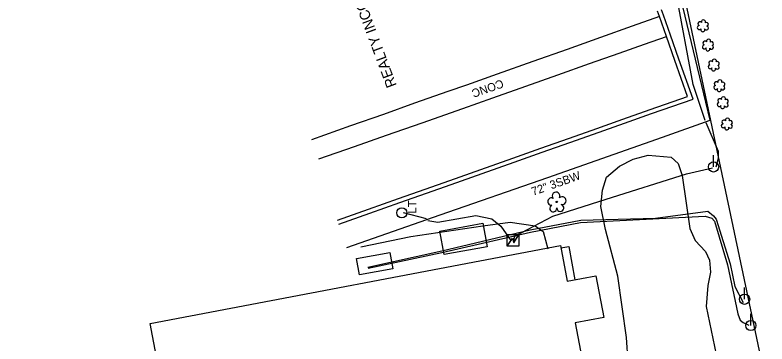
# Model space of a CAD drawing. Extents: x 1614611 to 1617571, y 898867 to 905462.
# Drawn here: x 1616024.5 to 1616385.3, y 903083.8 to 903241.9 of the extents above; entities that cross this region are included whole.
import ezdxf

# ---------------------------------------------------------------- set-up
doc = ezdxf.new("R2010")
doc.units = 0
for name, color, linetype in [('Exist Boundary Watershed Residential C 05', 7, 'Continuous'), ('Exist Building', 7, 'Continuous'), ('Exist Other Culture Area Outline', 7, 'Continuous'), ('Exist Other Culture Fence Line', 7, 'Continuous'), ('Exist Other Culture Fence Line Text', 7, 'Continuous'), ('Exist Roads Change in Surface', 7, 'Continuous'), ('Exist Roads Change in Surface Text', 7, 'Continuous'), ('Exist Utilities Gas UG Line SUE LOS B', 7, 'Continuous'), ('Exist Utilities Other Pole CELL', 7, 'Continuous'), ('Exist Utilities Other Pole Text', 7, 'Continuous'), ('Exist Utilities Power Pole CELL', 7, 'Continuous'), ('Exist Vegetation Shrub CELL', 7, 'Continuous'), ('Exist Vegetation Tree CELL', 7, 'Continuous'), ('Exist Vegetation Woods Line', 7, 'Continuous'), ('Prop Drainage Structure Catch Basin Grate 840 03E Label', 7, 'Continuous'), ('Prop Drainage Structure Pipe Removal', 7, 'Continuous'), ('Prop Earthen Structure Head Ditch Label', 7, 'Continuous'), ('Prop Erosion Rip Rap Class B Label', 7, 'Continuous'), ('Scratch_Level_1', 7, 'Continuous')]:
    doc.layers.add(name, color=color, linetype=linetype)

# ---------------------------------------------------------------- blocks, each defined once
blk = doc.blocks.new('EXIST UTILITIES POWER TRANSFORMER')
at = {"layer": 'Prop Erosion Rip Rap Class B Label'}
blk.add_line((0, 0), (0, 0), dxfattribs=at)
blk.add_lwpolyline([(-0.0569, 0.0522), (0.0542, 0.0522), (0.0542, -0.0588), (-0.0569, -0.0588)], close=True, dxfattribs=at)
for points in [[(-0.0569, -0.0588), (-0.004, 0.0201), (0.0086, -0.0241), (0.0542, 0.0522)], [(-0.0555, -0.0588), (-0.004, 0.0159), (0.0077, -0.0278), (0.0542, 0.0491)]]:
    blk.add_lwpolyline(points, dxfattribs=at)

msp = doc.modelspace()

# ---------------------------------------------------------------- linework, layer by layer
at = {"layer": 'Exist Boundary Watershed Residential C 05'}
msp.add_lwpolyline([(1616179.87, 903141.41), (1616194.76, 903146.67), (1616209.24, 903151.79), (1616222.01, 903156.31), (1616233.84, 903160.5), (1616248.7, 903165.78), (1616264.1, 903171.17), (1616277.45, 903175.94), (1616290.77, 903180.67), (1616302.09, 903184.64), (1616316.93, 903189.97), (1616329.92, 903194.55), (1616349.87, 903201.47), (1616343.08, 903220.74), (1616339.02, 903232.26), (1616335.62, 903241.8), (1616334.72, 903244.4)], dxfattribs=at)
at = {"layer": 'Exist Building'}
msp.add_lwpolyline([(1616089.34, 903093.67), (1616286.24, 903131.13), (1616289.51, 903113.98), (1616303.26, 903116.6), (1616307.07, 903096.58), (1616293.26, 903093.95), (1616304.94, 903032.57), (1616113.25, 902996.11), (1616116.94, 902976.71), (1616087.38, 902971.09), (1616075.41, 903034.02), (1616099.8, 903038.65)], close=True, dxfattribs=at)
at = {"layer": 'Exist Other Culture Area Outline'}
for points in [[(1616228.41, 903138.09), (1616249.02, 903141.84), (1616251.07, 903130.56), (1616230.46, 903126.82)], [(1616188.39, 903124.93), (1616204.35, 903127.76), (1616205.75, 903119.88), (1616189.79, 903117.05)]]:
    msp.add_lwpolyline(points, close=True, dxfattribs=at)
msp.add_lwpolyline([(1616286.46, 903130), (1616290.29, 903130.67), (1616293.08, 903114.66)], dxfattribs=at)
at = {"layer": 'Exist Other Culture Fence Line'}
msp.add_lwpolyline([(1616183.7, 903130.24), (1616228.51, 903145.79), (1616280.19, 903163.84), (1616335.25, 903183.19), (1616358.01, 903191.43), (1616343.01, 903254.08), (1616340.29, 903264.26)], dxfattribs=at)
at = {"layer": 'Exist Roads Change in Surface'}
for points in [[(1616333.7, 903241.12), (1616320.69, 903236.46), (1616305.48, 903231.04), (1616289.44, 903225.36), (1616272.96, 903219.49), (1616255.95, 903213.48), (1616241.18, 903208.25), (1616232.26, 903205.14), (1616216.28, 903199.51), (1616201.35, 903194.13), (1616185.57, 903188.63), (1616166.73, 903181.94)], [(1616170.22, 903172.7), (1616187.43, 903178.73), (1616202.77, 903184.09), (1616219.82, 903190.08), (1616239.33, 903197.04), (1616253.87, 903202.13), (1616269.66, 903207.64), (1616285.06, 903213.07), (1616300.22, 903218.52), (1616314.41, 903223.57), (1616326.53, 903227.9), (1616337.1, 903231.58)]]:
    msp.add_lwpolyline(points, dxfattribs=at)
at = {"layer": 'Exist Utilities Gas UG Line SUE LOS B'}
msp.add_line((1616278.01, 903137.93), (1616280.21, 903129.51), dxfattribs=at)
msp.add_lwpolyline([(1616190.46, 903130.45), (1616214.49, 903135.39), (1616249.05, 903140.52), (1616262.15, 903142.32), (1616274.12, 903140.66), (1616278.01, 903137.93)], dxfattribs=at)
at = {"layer": 'Exist Utilities Other Pole CELL'}
msp.add_circle((1616210.13, 903146.83), 2.46, dxfattribs=at)
at = {"layer": 'Exist Utilities Power Pole CELL'}
for p, q in [((1616359.71, 903168.88), (1616359.71, 903174.51)), ((1616359.71, 903168.88), (1616359.71, 903168.88)), ((1616374.6, 903105.3), (1616374.6, 903110.93)), ((1616374.6, 903105.3), (1616374.6, 903105.3)), ((1616377.59, 903092.67), (1616377.59, 903098.3)), ((1616377.59, 903092.67), (1616377.59, 903092.67))]:
    msp.add_line(p, q, dxfattribs=at)
for centre in [(1616359.71, 903168.88), (1616374.6, 903105.3), (1616377.59, 903092.67)]:
    msp.add_circle(centre, 2.45, dxfattribs=at)
at = {"layer": 'Exist Vegetation Shrub CELL'}
for p, q in [((1616354.64, 903236.53), (1616354.64, 903236.53)), ((1616357.08, 903227.26), (1616357.08, 903227.26)), ((1616359.84, 903217.72), (1616359.84, 903217.72)), ((1616362.53, 903207.77), (1616362.53, 903207.77)), ((1616364.18, 903199.56), (1616364.18, 903199.56)), ((1616366.15, 903189.37), (1616366.15, 903189.37))]:
    msp.add_line(p, q, dxfattribs=at)
for centre, radius, start, end in [((1616354.87, 903238.57), 0.99, 334.8391, 200.4717), ((1616352.84, 903235.83), 0.955, 95.1099, 327.9534), ((1616353.16, 903237.66), 0.968, 35.8908, 245.4216), ((1616356.28, 903235.61), 0.937, 204.9913, 73.4601), ((1616356.31, 903237.4), 0.929, 284.4567, 126.0861), ((1616354.51, 903234.85), 0.984, 151.2797, 21.387), ((1616355.6, 903228.38), 0.968, 35.8908, 245.4216), ((1616357.31, 903229.3), 0.99, 334.8391, 200.4717), ((1616358.75, 903228.13), 0.929, 284.4567, 126.0861), ((1616355.28, 903226.55), 0.955, 95.1099, 327.9534), ((1616356.95, 903225.57), 0.984, 151.2797, 21.387), ((1616358.72, 903226.33), 0.937, 204.9913, 73.4601), ((1616358.04, 903217.01), 0.955, 95.1099, 327.9534), ((1616358.36, 903218.84), 0.968, 35.8908, 245.4216), ((1616360.07, 903219.76), 0.99, 334.8391, 200.4717), ((1616361.51, 903218.59), 0.929, 284.4567, 126.0861), ((1616359.71, 903216.03), 0.984, 151.2797, 21.387), ((1616361.48, 903216.79), 0.937, 204.9913, 73.4601), ((1616362.75, 903209.81), 0.99, 334.8391, 200.4717), ((1616360.73, 903207.07), 0.955, 95.1099, 327.9534), ((1616361.04, 903208.9), 0.968, 35.8908, 245.4216), ((1616364.16, 903206.84), 0.937, 204.9913, 73.4601), ((1616364.2, 903208.64), 0.929, 284.4567, 126.0861), ((1616362.4, 903206.09), 0.984, 151.2797, 21.387), ((1616362.7, 903200.69), 0.968, 35.8908, 245.4216), ((1616364.41, 903201.6), 0.99, 334.8391, 200.4717), ((1616365.85, 903200.43), 0.929, 284.4567, 126.0861), ((1616362.38, 903198.85), 0.955, 95.1099, 327.9534), ((1616364.05, 903197.88), 0.984, 151.2797, 21.387), ((1616365.82, 903198.63), 0.937, 204.9913, 73.4601), ((1616364.35, 903188.66), 0.955, 95.1099, 327.9534), ((1616364.66, 903190.5), 0.968, 35.8908, 245.4216), ((1616366.37, 903191.41), 0.99, 334.8391, 200.4717), ((1616367.78, 903188.44), 0.937, 204.9913, 73.4601), ((1616367.82, 903190.24), 0.929, 284.4567, 126.0861), ((1616366.02, 903187.69), 0.984, 151.2797, 21.387)]:
    msp.add_arc(centre, radius, start, end, dxfattribs=at)
at = {"layer": 'Exist Vegetation Tree CELL'}
msp.add_line((1616284.49, 903152.1), (1616284.49, 903152.1), dxfattribs=at)
msp.add_circle((1616284.49, 903152.1), 0.326, dxfattribs=at)
for centre, radius, start, end in [((1616284.11, 903154.97), 1.86, 330.1651, 219.7134), ((1616281.89, 903152.25), 1.73, 62.6636, 279.3457), ((1616287.04, 903152.69), 1.9, 257.1011, 134.1999), ((1616282.79, 903148.98), 1.69, 111.5671, 6.231), ((1616286.16, 903149.2), 1.7, 181.2822, 74.56)]:
    msp.add_arc(centre, radius, start, end, dxfattribs=at)
at = {"layer": 'Exist Vegetation Woods Line'}
msp.add_lwpolyline([(1616318.73, 903075.03), (1616317.92, 903086.94), (1616313.77, 903116.35), (1616307.9, 903138.76), (1616305.66, 903149.81), (1616306.38, 903157.8), (1616308.41, 903163.89), (1616314.56, 903169.32), (1616321.16, 903172.67), (1616328.26, 903174.54), (1616339.3, 903173.6), (1616342.75, 903170.59), (1616344.68, 903164.78), (1616348.36, 903139.32), (1616350.95, 903133.55), (1616355.89, 903128.3), (1616357.75, 903124.1), (1616358.18, 903118.28), (1616357.01, 903111.85), (1616356.09, 903101.8), (1616360.95, 903078.73)], dxfattribs=at)
at = {"layer": 'Prop Drainage Structure Catch Basin Grate 840 03E Label'}
msp.add_line((1616221.93, 903143.92), (1616210.91, 903146.88), dxfattribs=at)
for points in [[(1616355.68, 903191.21), (1616349.93, 903208.46), (1616341.8, 903252.49), (1616340.91, 903257.79), (1616327.09, 903298.65), (1616313.29, 903338.06), (1616302.75, 903368.47), (1616300.8, 903371), (1616299.02, 903371.47), (1616260.91, 903358.66), (1616215.48, 903342.31)], [(1616360.88, 903168.87), (1616362.03, 903173.11), (1616362.04, 903176.27), (1616356.1, 903190.11)], [(1616263.84, 903133.82), (1616264.3, 903135.56), (1616282.55, 903145.15), (1616308.11, 903153.43), (1616346.8, 903165.63), (1616359.12, 903168.48)], [(1616193.81, 903120.66), (1616229.35, 903128.53), (1616271.64, 903138.58), (1616295.96, 903143.28), (1616331.8, 903144.23), (1616356.9, 903147.6), (1616359.6, 903145.32), (1616361, 903143.77), (1616367.71, 903122.31), (1616369.88, 903111.42), (1616373.84, 903103.71)], [(1616193.96, 903120.23), (1616229.24, 903127.72), (1616271.85, 903137.6), (1616295.79, 903142.23), (1616355.62, 903145.27), (1616358.9, 903144.23), (1616360.09, 903142.8), (1616366.44, 903121.9), (1616371.32, 903098.33), (1616372.55, 903095.3), (1616373.89, 903094.1), (1616376.67, 903092.78)], [(1616222.62, 903143.11), (1616227.33, 903142.39), (1616245.62, 903145.62), (1616253.38, 903144.02), (1616257.71, 903140.45), (1616262.4, 903133.51)]]:
    msp.add_lwpolyline(points, dxfattribs=at)
at = {"layer": 'Prop Earthen Structure Head Ditch Label'}
msp.add_line((1615887.44, 905426.15), (1616864.55, 900788.06), dxfattribs=at)
at = {"layer": 'Scratch_Level_1'}
msp.add_lwpolyline([(1616179.19, 903143.34), (1616194.08, 903148.6), (1616208.56, 903153.71), (1616221.33, 903158.24), (1616233.16, 903162.42), (1616248.02, 903167.7), (1616263.42, 903173.1), (1616276.76, 903177.86), (1616290.09, 903182.6), (1616301.41, 903186.56), (1616316.24, 903191.89), (1616329.25, 903196.48), (1616347.27, 903202.73), (1616341.16, 903220.06), (1616337.1, 903231.58), (1616333.7, 903241.12), (1616332.78, 903243.77)], dxfattribs=at)

# ---------------------------------------------------------------- block references
at = {"layer": 'Prop Erosion Rip Rap Class B Label', "xscale": 50, "yscale": 50}
msp.add_blockref('EXIST UTILITIES POWER TRANSFORMER', (1616263.5, 903133.73), dxfattribs=at)

# ---------------------------------------------------------------- texts
at = {"layer": 'Exist Other Culture Fence Line Text'}
msp.add_text('72" 3SBW', height=4, rotation=19.362, dxfattribs=at).set_placement((1616273.12, 903155))
at = {"layer": 'Exist Roads Change in Surface Text'}
msp.add_text('CONC', height=4, rotation=199.1891, dxfattribs=at).set_placement((1616258.11, 903211.06))
at = {"layer": 'Exist Utilities Other Pole Text'}
msp.add_text('LT', height=4, rotation=90, dxfattribs=at).set_placement((1616217.11, 903146.53))
at = {"layer": 'Prop Drainage Structure Pipe Removal'}
msp.add_text('REALTY INCOME PROPERTIES 29, LLC.', height=5, rotation=110.5197, dxfattribs=at).set_placement((1616207.75, 903208.09))

doc.saveas('drawing.dxf')
